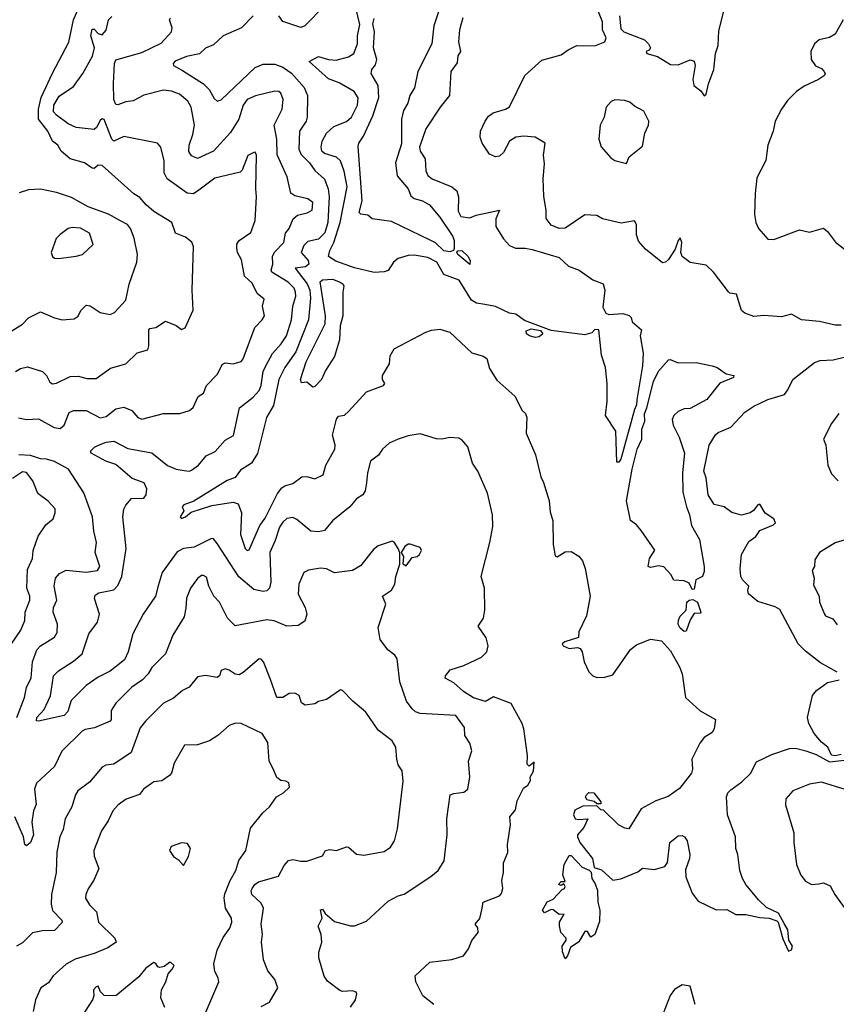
# Model space of a CAD drawing. Extents: x 1954678 to 2060275, y 904822 to 1016299.
# Tile 287 of 467: x 2006521 to 2010630, y 970052 to 975006. Entities that reach past the tile are written whole.
import ezdxf

# ---------------------------------------------------------------- set-up
doc = ezdxf.new("R2010")
doc.units = 0

msp = doc.modelspace()

# ---------------------------------------------------------------- linework, layer by layer
at = {"layer": '0CON20XD'}
for points in [[(2006499.2, 973235), (2006525, 973250.6), (2006559.7, 973259.7), (2006635.3, 973235.3), (2006655.5, 973215), (2006672, 973182), (2006685, 973173.6), (2006705, 973176.4), (2006775, 973210.8), (2006815, 973212.5), (2006860.9, 973200.9), (2006905, 973200.5), (2006977.7, 973252.3), (2007055, 973274.2), (2007111.2, 973328.8), (2007165.3, 973344.7), (2007171.1, 973365), (2007170, 973445), (2007175, 973452.5), (2007205, 973457.5), (2007255, 973488.8), (2007307.2, 973467.2), (2007335, 973446.7), (2007353.8, 973456.2), (2007393.6, 973545), (2007388.2, 973645), (2007395.4, 973865), (2007386, 973886), (2007355, 973912.1), (2007305, 973932), (2007285.7, 973985), (2007195, 974040.3), (2007157.1, 974075), (2007125, 974111.1), (2007095, 974130), (2006935, 974272.2), (2006915, 974273.6), (2006895, 974257.3), (2006885, 974258.8), (2006846.7, 974285), (2006774.3, 974305), (2006729.2, 974345), (2006712, 974375), (2006685.4, 974395.4), (2006661.5, 974445), (2006616, 974506), (2006614.4, 974555), (2006629.4, 974615), (2006685, 974737.3), (2006767.3, 974892.7), (2006791.1, 975005), (2006813.9, 975055)], [(2008053.8, 975075), (2007955.9, 974974.1), (2007935, 974966.7), (2007845, 974996), (2007824.4, 975025)], [(2008750.6, 975015), (2008734.2, 974955), (2008728.1, 974895), (2008738, 974845), (2008726, 974824), (2008721.2, 974788.8), (2008690, 974745), (2008684, 974625), (2008635.8, 974565), (2008565, 974456), (2008532.5, 974365), (2008535.6, 974345), (2008560.8, 974305), (2008564.7, 974245), (2008575, 974221.9), (2008596, 974205), (2008695, 974165.4), (2008720.6, 974145), (2008728.9, 974115), (2008727.5, 974042.5), (2008740.6, 974015), (2008785, 974008.4), (2008817.7, 974022.3), (2008935, 974047.5), (2008916.5, 974003.5), (2008915.8, 973965), (2008955, 973902.7), (2008985, 973870.3), (2009015, 973857), (2009065, 973856.6), (2009099.5, 973849.5), (2009235, 973809), (2009282.1, 973765), (2009336, 973746), (2009405, 973697.7), (2009456.3, 973676.3), (2009465.9, 973644.1), (2009455, 973560), (2009470, 973530), (2009485, 973522.5), (2009555, 973527.5), (2009587, 973517), (2009597, 973507), (2009602.5, 973485), (2009650, 973445), (2009643.3, 973415), (2009657.7, 973327.7), (2009654.8, 973264.8), (2009626.5, 973093.5), (2009625, 973067.5), (2009613.8, 973045), (2009545, 972793.8), (2009535, 972780), (2009525, 972780), (2009521.1, 972935), (2009468.9, 973015), (2009477.6, 973085), (2009477.1, 973175), (2009468.9, 973255), (2009448.7, 973318.7), (2009435, 973446), (2009415, 973446.7), (2009399.1, 973430.9), (2009365, 973419.4), (2009195, 973442), (2009061.7, 973491.7), (2009017.5, 973525), (2008985, 973529.2), (2008915, 973563.5), (2008862, 973572), (2008819.4, 973579.4), (2008794.1, 973594.1), (2008731.5, 973695), (2008654.1, 973724.1), (2008619.2, 973785), (2008575, 973809.6), (2008505, 973821.2), (2008475, 973820), (2008425, 973803.8), (2008402, 973785), (2008375, 973744.4), (2008355, 973737.3), (2008305, 973734.3), (2008205, 973757.6), (2008111.4, 973791.4), (2008075.2, 973815), (2008080.8, 973845), (2008101.4, 973885), (2008133.2, 973985), (2008169.2, 974165), (2008153.6, 974243.6), (2008134.7, 974295), (2008115, 974313.3), (2008055, 974333.2), (2008041.1, 974345), (2008037.1, 974365), (2008043.3, 974395), (2008064.7, 974435), (2008102.1, 974467.9), (2008165, 974493.5), (2008190.8, 974515), (2008220, 974575), (2008223, 974613), (2008203.3, 974645), (2008128.2, 974688.2), (2008075, 974707.9), (2007977.5, 974795), (2008025, 974820.3), (2008074.7, 974804.7), (2008112.7, 974802.7), (2008175, 974818.2), (2008201.5, 974835), (2008221.2, 974885), (2008221.2, 974925), (2008231.4, 974981.4), (2008212.7, 975065)], [(2008634.5, 975065.5), (2008603.9, 974975), (2008594.4, 974885), (2008524.4, 974745.6), (2008506.9, 974663.1), (2008484.3, 974625), (2008473.7, 974585), (2008451.2, 974548.8), (2008442, 974505), (2008441.8, 974381.8), (2008411.9, 974285), (2008420.9, 974220.9), (2008475.4, 974155), (2008489.1, 974119.1), (2008506, 974106), (2008547.5, 974095), (2008582.5, 974075), (2008635, 974012.5), (2008700, 973915), (2008707.5, 973895), (2008707.5, 973855), (2008703.3, 973845), (2008685, 973837.1), (2008655, 973842.5), (2008612.9, 973882.9), (2008586.5, 973896.5), (2008390.9, 973990.9), (2008295, 974003.3), (2008271.7, 974021.7), (2008237.9, 974027.9), (2008229.2, 974035), (2008244.7, 974095), (2008223, 974367), (2008226.7, 974385), (2008249.9, 974420.1), (2008298.4, 974521.6), (2008327.5, 974615), (2008325.2, 974675), (2008288.9, 974735), (2008292.2, 974755), (2008311.6, 974778.4), (2008318.4, 974805), (2008300.8, 974865), (2008306.5, 974945), (2008298.3, 974985), (2008305, 975011.6)], [(2010655, 973469.4), (2010625, 973468.7), (2010545, 973488.1), (2010455.3, 973495.3), (2010404.1, 973524.1), (2010355, 973510.8), (2010265, 973516.7), (2010215, 973512.9), (2010169.7, 973529.7), (2010152.9, 973542.9), (2010127.5, 973625), (2010095, 973630), (2010087, 973637), (2010012.5, 973735), (2009975, 973771.2), (2009895, 973783.3), (2009855, 973813.8), (2009848.1, 973835), (2009852.7, 973885), (2009845, 973907.5), (2009835, 973895.6), (2009818.8, 973851.2), (2009785, 973798.8), (2009770, 973785), (2009755, 973782.9), (2009670.5, 973850.5), (2009635, 973890.8), (2009625, 973922.5), (2009624.2, 973975), (2009615, 973993.3), (2009547.4, 973982.6), (2009453.5, 974003.5), (2009425, 974020), (2009365, 974024.6), (2009265, 973957.1), (2009235, 973955.6), (2009195, 973972.5), (2009170, 974005), (2009170.6, 974045), (2009158, 974118), (2009155.6, 974205.6), (2009161.3, 974281.3), (2009157.3, 974325), (2009164.1, 974384.1), (2009115, 974414), (2009055, 974420.6), (2009017.5, 974415), (2008985, 974393.8), (2008955, 974338), (2008935, 974318.8), (2008915, 974316), (2008885, 974330), (2008847.5, 974385), (2008837.5, 974415), (2008839.2, 974445), (2008862.5, 974495), (2008880.2, 974519.8), (2008902.6, 974537.4), (2008965, 974556), (2008985, 974568), (2009063.1, 974725), (2009147.6, 974802.4), (2009245, 974829.4), (2009280, 974855), (2009325, 974875.7), (2009415, 974873.8), (2009465.9, 974894.1), (2009471.2, 974915), (2009454.2, 974955), (2009454.2, 974995), (2009432.9, 975045)], [(2009538.8, 975025), (2009545, 974960), (2009560, 974945), (2009665, 974904.2), (2009685.6, 974885), (2009694.2, 974865), (2009687.8, 974852.2), (2009672.5, 974845), (2009676.7, 974835), (2009730, 974820), (2009795, 974780.8), (2009835, 974778.8), (2009895, 974803.3), (2009915, 974796.7), (2009920, 974775), (2009907.7, 974705), (2009912.7, 974675), (2009947.6, 974647.6), (2009965, 974623.3), (2009975, 974631.2), (2009986.3, 974683.7), (2010012.9, 974755), (2010022.5, 974835), (2010035.3, 974875.3), (2010039.4, 974950.6), (2010065.4, 975055)], [(2006955, 974953.8), (2006966.9, 975005), (2006985, 975022.7)], [(2007347.7, 972737.7), (2007375, 972733.5), (2007385, 972739.2), (2007420, 972765), (2007458.9, 972811.1), (2007505, 972832.5), (2007555, 972889.4), (2007596.7, 972913.3), (2007626.7, 973053.3), (2007695, 973106.2), (2007725, 973140.5), (2007735.7, 973165), (2007746.1, 973235), (2007759.3, 973265), (2007793.4, 973326.6), (2007836.8, 973375), (2007862.9, 973415), (2007888.6, 973495), (2007894.7, 973565), (2007910.3, 973615), (2007909.1, 973635), (2007901.5, 973655), (2007871.6, 973685), (2007788.9, 973735), (2007785.3, 973745), (2007793.6, 973775), (2007792.1, 973815), (2007803.1, 973836.9), (2007850, 973885), (2007858.4, 973931.6), (2007877.2, 973955), (2007896.9, 974003.1), (2007918.1, 974021.9), (2007966.8, 974033.2), (2007992.2, 974047.8), (2007995, 974086), (2007971.2, 974105), (2007905, 974120), (2007885, 974132.9), (2007866.2, 974215), (2007815.6, 974325.6), (2007814.2, 974405), (2007800.4, 974475), (2007841.1, 974555), (2007846.9, 974605), (2007835, 974635.6), (2007825, 974644.4), (2007805, 974646.9), (2007707.3, 974622.7), (2007665, 974603.8), (2007645, 974575.7), (2007622.8, 974505), (2007581.8, 974438.2), (2007495.6, 974345), (2007415, 974308.1), (2007385, 974320), (2007372.5, 974342.5), (2007373.8, 974375), (2007392.3, 974427.7), (2007400.8, 974475), (2007382.9, 974565), (2007366.2, 974596.2), (2007325, 974630.3), (2007285, 974646.6), (2007245, 974651.4), (2007145, 974626.9), (2007091.6, 974598.4), (2007055, 974592.8), (2007015, 974576.9), (2007005, 974579.3), (2006994.6, 974605), (2006992.4, 974685), (2006998.3, 974785), (2007005, 974804.4), (2007135, 974841.4), (2007231.7, 974888.3), (2007284.6, 974945), (2007287.7, 974965), (2007273.9, 975005), (2007278.9, 975015)], [(2007695.4, 975025), (2007636.5, 974965), (2007545, 974924.5), (2007495, 974879.4), (2007455, 974863.3), (2007426.2, 974833.8), (2007359.7, 974820.3), (2007302.7, 974797.3), (2007293.3, 974785), (2007294.6, 974774.6), (2007340.5, 974750.5), (2007445, 974683.5), (2007474.5, 974655), (2007498.6, 974608.6), (2007515, 974595.8), (2007535, 974602.5), (2007705, 974765.4), (2007745, 974782.5), (2007805, 974781.8), (2007845, 974767.4), (2007887.5, 974737.5), (2007952.2, 974665), (2007968.5, 974625), (2007967.8, 974515), (2007962.2, 974495), (2007928.7, 974445), (2007925, 974354), (2007937.2, 974327.2), (2007979.7, 974285), (2008005, 974247.7), (2008054.1, 974204.1), (2008072.6, 974155), (2008077.8, 974115), (2008070.5, 973985), (2008056.4, 973933.6), (2008025, 973901.7), (2007971, 973889), (2007950.7, 973869.3), (2007937, 973835), (2007971.8, 973795), (2007975.7, 973775), (2007958, 973762), (2007906, 973755), (2007967.6, 973677.6), (2007981, 973645), (2007984.5, 973605), (2007974, 973495), (2007910.5, 973335), (2007854.1, 973255.9), (2007825.2, 973195), (2007797.2, 973065), (2007763.2, 973005), (2007717.2, 972822.8), (2007687.5, 972775), (2007631.3, 972738.7), (2007605, 972702.3), (2007565, 972688), (2007396.6, 972583.4), (2007346.7, 972565), (2007337.5, 972555), (2007346.7, 972535), (2007328, 972505), (2007335, 972496.2), (2007355, 972503.6), (2007382.7, 972527.3), (2007488.1, 972561.9), (2007595, 972577.6), (2007620.1, 972570.1), (2007637.3, 972525), (2007630.9, 972415), (2007655, 972344.3), (2007665, 972335.5), (2007675, 972338.5), (2007728.6, 972461.4), (2007755, 972497.5), (2007818.7, 972621.3), (2007840.1, 972649.9), (2007855, 972660.7), (2007895, 972672.2), (2007940, 972705), (2007965, 972707.5), (2008005, 972695.6), (2008048, 972715), (2008060.8, 972765), (2008105.8, 972845), (2008107.9, 972865), (2008095.4, 972915), (2008114.2, 972995.8), (2008125, 973011.2), (2008155, 973015.8), (2008175.5, 973035), (2008265, 973132.7), (2008352, 973165), (2008357.5, 973175), (2008345.8, 973195), (2008345.8, 973215), (2008381.4, 973275), (2008384.5, 973315), (2008405, 973350), (2008565, 973434.2), (2008593.6, 973443.6), (2008635, 973448), (2008684.3, 973434.3), (2008795, 973330), (2008853, 973313), (2008870.8, 973300.8), (2008885, 973251.2), (2008922.2, 973192.2), (2009011.7, 973111.7), (2009049.3, 973039.3), (2009066.7, 973025), (2009073.3, 973005), (2009068.8, 972925), (2009117, 972817), (2009142.5, 972705), (2009157, 972677), (2009185.8, 972584.2)], [(2010664.6, 975005), (2010625, 974933.8), (2010595, 974916.2), (2010543.3, 974905), (2010520.8, 974885), (2010502, 974845), (2010504, 974805), (2010525, 974773.8), (2010555, 974760), (2010567.3, 974747.3), (2010573.8, 974735), (2010571.2, 974725), (2010541.2, 974705), (2010468.1, 974671.9), (2010429.4, 974645), (2010385, 974600), (2010355, 974556), (2010322.2, 974495), (2010312.9, 974445), (2010286, 974375), (2010275, 974297.5), (2010230.2, 974209.8), (2010221.7, 974131.7), (2010217.5, 974025), (2010225.8, 973985), (2010238, 973955), (2010285, 973902), (2010315, 973900), (2010445, 973948), (2010495, 973936), (2010565, 973956.2), (2010585, 973940), (2010626.1, 973886.1), (2010671.7, 973851.7)], [(2006515, 973003.1), (2006555.5, 972994.5), (2006615, 972996.7), (2006694, 972954), (2006725, 972948.2), (2006744.6, 972965), (2006770, 973030), (2006790.5, 973039.5), (2006855, 973038.7), (2006925, 973002.1), (2006955, 973009.6), (2007005, 973047.8), (2007045, 973055.5), (2007085, 973040), (2007115.8, 973005), (2007135, 972996.5), (2007245, 973024.1), (2007326.1, 973023.9), (2007375, 973039.7), (2007393.9, 973055), (2007419.3, 973110.7), (2007445, 973126), (2007461.1, 973165), (2007515, 973220), (2007531.9, 973255), (2007539.6, 973270.4), (2007555, 973278.5), (2007595, 973273.5), (2007635, 973286), (2007645, 973300), (2007703.1, 973456.9), (2007740.8, 973495), (2007752.2, 973515), (2007742.9, 973565), (2007750, 973600), (2007715, 973628), (2007690.7, 973680.7), (2007651.8, 973715), (2007637.5, 973797.5), (2007616.5, 973835), (2007612.4, 973857.6), (2007613.6, 973876.4), (2007624.3, 973895), (2007684.5, 973935), (2007705.4, 973995), (2007712.9, 974115), (2007708.2, 974155), (2007712, 974325), (2007705, 974338.8), (2007698.3, 974338.3), (2007667.9, 974322.1), (2007640.9, 974249.1), (2007630.7, 974239.3), (2007501.8, 974208.2), (2007422.5, 974147.5), (2007395, 974129.3), (2007362.6, 974132.6), (2007262.9, 974205), (2007248, 974235), (2007246.9, 974295), (2007230.8, 974365), (2007214.5, 974384.5), (2007045, 974417.3), (2006995, 974393.8), (2006985, 974405.5), (2006945, 974503.1), (2006935, 974506.9), (2006925, 974498.6), (2006906.6, 974463.4), (2006895, 974453.6), (2006805, 974463.8), (2006765, 974482.6), (2006705.3, 974525), (2006691.4, 974541.4), (2006693, 974575), (2006718.9, 974621.1), (2006790.9, 974669.1), (2006838.8, 974735), (2006887.5, 974822.5), (2006897.2, 974865), (2006879.1, 974925), (2006885, 974957.5), (2006895, 974958), (2006915, 974936), (2006935, 974930), (2006955, 974953.8)], [(2009575, 974282.5), (2009587.5, 974315), (2009655, 974370), (2009665.7, 974435), (2009685.5, 974475), (2009687.1, 974495), (2009661.2, 974545), (2009615, 974570), (2009590.9, 974590.9), (2009565, 974600), (2009515, 974601.9), (2009496.6, 974593.4), (2009472, 974565), (2009462, 974515), (2009441.1, 974475), (2009435.4, 974405), (2009446.9, 974366.9), (2009495, 974311.2), (2009515, 974296.7), (2009575, 974282.5)], [(2006445, 973418.6), (2006535.4, 973474.6), (2006565, 973506), (2006625, 973535.5), (2006695.4, 973505.4), (2006735, 973495.5), (2006795, 973501.4), (2006815, 973514), (2006827.9, 973542.1), (2006855, 973570), (2006875, 973566), (2006925, 973532.7), (2006975, 973523.3), (2006998, 973532), (2007055.3, 973594.7), (2007070.8, 973675), (2007110, 973785), (2007112.6, 973825), (2007096.6, 973906.6), (2007077.5, 973955), (2007062.7, 973975), (2007025, 973995.2), (2006966.8, 974026.8), (2006865.7, 974065), (2006780.7, 974110.7), (2006705, 974136.2), (2006625, 974152.5), (2006565, 974149.6), (2006517.5, 974135)], [(2006715, 973804.4), (2006805, 973815.6), (2006836, 973825), (2006890, 973875), (2006872.5, 973932.5), (2006826.2, 973956.2), (2006785, 973960), (2006763.8, 973955), (2006725, 973924.2), (2006704.5, 973905), (2006679.4, 973835), (2006685, 973814), (2006695.7, 973805.7), (2006715, 973804.4)], [(2008785, 973773.3), (2008726.2, 973825), (2008720, 973835), (2008725, 973842.5), (2008745, 973843.8), (2008775.5, 973815.5), (2008787.5, 973795), (2008785, 973773.3)], [(2007995, 973157.5), (2007965, 973182.5), (2007939.3, 973179.3), (2007934.4, 973195), (2007961.5, 973285), (2008058.4, 973475), (2008059, 973515), (2008033.1, 973686.9), (2008045, 973697.4), (2008095, 973700.8), (2008133.6, 973685), (2008148.9, 973675), (2008151.5, 973665), (2008146.4, 973635), (2008146.7, 973515), (2008133.8, 973465), (2008129.2, 973395), (2008105, 973310.8), (2008059.3, 973240.7), (2008038.8, 973195), (2008005, 973160), (2007995, 973157.5)], [(2009115, 973407.3), (2009086, 973415), (2009070.8, 973425), (2009070, 973440), (2009095, 973450.6), (2009141.2, 973441.2), (2009153.8, 973425), (2009135, 973410.9), (2009115, 973407.3)], [(2009905, 972138), (2009890.1, 972170.1), (2009865, 972182.7), (2009812, 972185), (2009796.7, 972215), (2009762.4, 972252.4), (2009735, 972257.1), (2009695, 972248.8), (2009683.9, 972253.9), (2009690, 972295), (2009717, 972337), (2009648.8, 972435), (2009623.8, 972465), (2009595, 972486.7), (2009574, 972585), (2009602.6, 972745), (2009627.8, 972845), (2009651.6, 972895), (2009650.5, 972945), (2009666.6, 972985), (2009665, 973023.3), (2009677.3, 973052.7), (2009710, 973185), (2009735, 973238.2), (2009785, 973294.2), (2009794.3, 973295.7), (2009835, 973279.4), (2009925, 973281.4), (2010005, 973264.4), (2010030.8, 973255), (2010075, 973223.3), (2010115, 973216.2), (2010113.3, 973205), (2010043.3, 973176.7), (2009978.8, 973095), (2009895, 973050), (2009865, 973047.3), (2009835, 973034.5), (2009812.7, 973015), (2009804.7, 972995), (2009809.3, 972965), (2009839.6, 972905), (2009865.3, 972825), (2009856.1, 972725), (2009858.2, 972628.2), (2009875.3, 972555), (2009891.8, 972515), (2009901.2, 972461.2), (2009941.2, 972391.2), (2009965.5, 972255), (2009965, 972230), (2009956, 972205), (2009922.5, 972187.5), (2009915, 972141.2), (2009905, 972138)], [(2010635, 971722.9), (2010549.9, 971769.9), (2010475, 971828), (2010437.5, 971865), (2010345, 972037.8), (2010321.5, 972051.5), (2010235, 972078.6), (2010187.3, 972117.3), (2010184.1, 972134.1), (2010189.2, 972155), (2010157.1, 972187.1), (2010149.3, 972205), (2010146, 972245), (2010153.3, 972315), (2010189.7, 972380.3), (2010225, 972405.6), (2010245, 972435.4), (2010313.8, 972465), (2010324, 972475), (2010316, 972495), (2010272.2, 972522.2), (2010245, 972567.5), (2010235, 972564), (2010214, 972536), (2010196, 972524), (2010152.7, 972512.7), (2010105, 972525.8), (2010065, 972555.5), (2010015, 972566.7), (2009985.5, 972615), (2009975, 972700), (2009962.5, 972735), (2009990.8, 972865), (2010022.3, 972917.7), (2010035, 972928.5), (2010099.2, 972955), (2010169.2, 973030.8), (2010215, 973060.9), (2010286, 973095), (2010369.4, 973120.6), (2010386.8, 973143.2), (2010411.1, 973195), (2010519.7, 973280.3), (2010549.5, 973290.5), (2010615, 973294), (2010705, 973316.4)], [(2010643.3, 973025), (2010605, 972973.3), (2010566, 972895), (2010578, 972865), (2010588, 972765), (2010605, 972720), (2010638.8, 972685)], [(2008605, 970050.5), (2008548.8, 970095), (2008513.3, 970165), (2008510, 970195), (2008585, 970264), (2008695, 970276.5), (2008753.3, 970295), (2008779.7, 970330.3), (2008795, 970372.5), (2008827.3, 970412.7), (2008825.8, 970435.8), (2008812.5, 970455), (2008835.9, 970484.1), (2008846.7, 970526.7), (2008853.3, 970565), (2008935, 970597.1), (2008945, 970610), (2008951.1, 970635), (2008946.9, 970675), (2008955.5, 970715), (2008955.7, 970764.3), (2008976.9, 970815), (2008975.7, 970855), (2008990.8, 970955), (2008987.5, 970995), (2009015, 971030), (2009024, 971075), (2009055, 971140), (2009077.5, 971155), (2009091.7, 971178.3), (2009090, 971195), (2009106.2, 971225), (2009110, 971270), (2009085, 971250), (2009075, 971260), (2009076.1, 971303.9), (2009057.8, 971437.8), (2009049.2, 971465), (2008994.4, 971564.4), (2008905, 971598.1), (2008865, 971575.7), (2008805, 971593.3), (2008754, 971625), (2008705, 971670), (2008662.3, 971692.3), (2008663.8, 971705), (2008686.7, 971735), (2008755, 971756.8), (2008845, 971798), (2008870.8, 971825), (2008878.1, 971855), (2008867.5, 971895), (2008828, 971955), (2008854.3, 971995), (2008862, 972035), (2008860.4, 972145), (2008842.1, 972205), (2008886.9, 972375), (2008900.8, 972455), (2008899.4, 972515), (2008875, 972623.3), (2008825.7, 972735), (2008800, 972775), (2008775, 972856.7), (2008745, 972891.2), (2008729.7, 972899.7), (2008685, 972903.1), (2008645.6, 972894.4), (2008617.5, 972897.5), (2008535, 972922.5), (2008475, 972911.8), (2008425, 972895.3), (2008380, 972875), (2008346.9, 972845), (2008326.9, 972815), (2008286, 972785), (2008270, 972725), (2008265.7, 972675), (2008258.9, 972635), (2008246.7, 972615), (2008215.4, 972594.6), (2008181.4, 972555), (2008095, 972484.2), (2008054, 972435), (2008025, 972429.3), (2007985, 972431.8), (2007915, 972491.8), (2007895, 972501.8), (2007865, 972495.4), (2007845, 972478.2), (2007827.2, 972452.8), (2007805.9, 972385), (2007778.6, 972325), (2007783.5, 972176.5), (2007777.1, 972145), (2007765, 972131.8), (2007745, 972129.5), (2007699.3, 972139.3), (2007622.5, 972202.5), (2007515, 972370.8), (2007495, 972394), (2007485, 972396.2), (2007398.9, 972351.1), (2007345, 972344.7), (2007312.3, 972327.7), (2007236.8, 972225), (2007217.8, 972157.8), (2007204.3, 972105.7), (2007142.3, 972015), (2007089.6, 971915), (2007067.1, 971825), (2007048.2, 971785), (2006975, 971728.4), (2006915, 971697), (2006854.8, 971655.2), (2006780, 971580), (2006762.5, 971525), (2006744.4, 971505), (2006615, 971475.6), (2006605, 971477.5), (2006606.4, 971495), (2006643.1, 971535), (2006675.7, 971604.3), (2006690, 971705), (2006715, 971729.2), (2006791.5, 971778.5), (2006835, 971815.6), (2006868.8, 971915), (2006912.1, 971975), (2006922.2, 972015), (2006897.3, 972092.7), (2006900.3, 972109.7), (2006918.3, 972121.7), (2006995, 972136.5), (2007015, 972158.6), (2007034, 972205), (2007055.8, 972345), (2007040, 972505), (2007045, 972542.5), (2007055, 972563.3), (2007083.9, 972596.1), (2007145, 972598), (2007156.9, 972615), (2007160.9, 972645), (2007146.7, 972675), (2007086.8, 972696.8), (2007005, 972767.3), (2006954.7, 972784.7), (2006880, 972825), (2006877.5, 972835), (2006896.7, 972855), (2006916.7, 972865), (2006955, 972879.6), (2006995, 972884.5), (2007065, 972847.6), (2007185, 972826.1), (2007265, 972763.1), (2007308, 972745), (2007347.7, 972737.7)], [(2006505.8, 971495), (2006544.7, 971595), (2006554.1, 971645), (2006578.3, 971695), (2006585.2, 971774.8), (2006607.6, 971835), (2006624.8, 971855.2), (2006695, 971898.8), (2006708.3, 971921.7), (2006710, 971965), (2006688.5, 972025), (2006691.1, 972048.9), (2006707.3, 972085), (2006693.5, 972155), (2006701.3, 972195), (2006721, 972219), (2006755, 972236.9), (2006855, 972225.9), (2006912, 972235), (2006923.8, 972255), (2006900.4, 972325), (2006907.3, 972375), (2006893.1, 972433.1), (2006886.5, 972505), (2006843.9, 972625), (2006765.4, 972745), (2006695, 972783.6), (2006655, 972793.8), (2006625, 972796.8), (2006575, 972813.5), (2006516.2, 972816.2)], [(2006479.5, 971865), (2006526.5, 971935), (2006546.8, 971983.2), (2006548.2, 972025), (2006572.1, 972085), (2006570.9, 972105), (2006555.9, 972145), (2006559.8, 972240.2), (2006584.5, 972295), (2006587.5, 972335), (2006612.8, 972407.2), (2006652.9, 972465), (2006688.6, 972495), (2006699.4, 972525), (2006699.4, 972545), (2006663.7, 972583.7), (2006612.4, 972622.4), (2006586.9, 972685), (2006555, 972726.8), (2006535, 972731.6), (2006485, 972696.5)], [(2009185.8, 972584.2), (2009189.7, 972529.7), (2009203.9, 972483.9), (2009204.7, 972364.7), (2009215, 972307.5), (2009225, 972303.3), (2009265, 972328), (2009295, 972330), (2009335, 972306), (2009352.4, 972282.4), (2009366.9, 972245), (2009391.2, 972105), (2009373.1, 972006.9), (2009334, 971925), (2009332, 971898), (2009264.5, 971875.5), (2009251.2, 971865), (2009256, 971855), (2009285, 971842.1), (2009327.3, 971847.3), (2009341.7, 971841.7), (2009351.1, 971825), (2009361.1, 971775), (2009384.5, 971724.5), (2009404, 971705), (2009425, 971696.5), (2009465, 971697.3), (2009505, 971709.2), (2009595, 971836.5), (2009625, 971859.6), (2009695, 971888.8), (2009749.7, 971879.7), (2009795, 971830), (2009840.2, 971750.2), (2009853.9, 971715), (2009871.4, 971595), (2009945, 971528), (2010022.5, 971485), (2010015, 971437.5), (2010005, 971420), (2009965.6, 971394.4), (2009942.7, 971365), (2009903.1, 971285), (2009905.8, 971235), (2009900.8, 971215), (2009841.7, 971138.3), (2009783.4, 971096.6), (2009722, 971075), (2009648, 971035), (2009585.4, 970934.6), (2009565, 970937.3), (2009534.1, 970954.1), (2009458.3, 971028.3), (2009445, 971030), (2009425, 971050), (2009355, 971048), (2009315, 971028), (2009308.1, 971005), (2009315.6, 970985.6), (2009335, 970981.1), (2009380, 970985), (2009359.3, 970940.7), (2009327.5, 970905), (2009326.9, 970895), (2009338.9, 970865), (2009402.5, 970785), (2009410.7, 970740.7), (2009448.3, 970728.3), (2009505, 970677.1), (2009545, 970682.5), (2009631.2, 970718.8), (2009655, 970737.5), (2009715, 970730), (2009767.5, 970745), (2009780, 970765), (2009791.4, 970865), (2009835, 970898.8), (2009855, 970901.2), (2009866.2, 970895), (2009879.2, 970875), (2009893.1, 970805), (2009891.8, 970785), (2009871.3, 970728.7), (2009872.6, 970692.6), (2009905, 970611.2), (2009935, 970570.8), (2010025, 970526.2), (2010079.3, 970529.3), (2010125, 970504.2), (2010175, 970503.3), (2010245, 970488.1), (2010292.5, 970485), (2010331.1, 970471.1), (2010338.2, 970465), (2010360.9, 970380.9), (2010388.7, 970318.7), (2010404.7, 970325.3), (2010408.9, 970345), (2010390.5, 970375), (2010386.6, 970426.6), (2010368, 970458), (2010339.7, 970509.7), (2010279.3, 970539.3), (2010237.7, 970577.7), (2010174.2, 970655), (2010158.1, 970685), (2010144.4, 970725), (2010134.3, 970805), (2010124.4, 970835), (2010123.3, 970895), (2010083.1, 971005), (2010078.2, 971095), (2010084.7, 971115.3), (2010098.4, 971131.6), (2010155, 971171.4), (2010197.6, 971212.4), (2010228.5, 971271.5), (2010305, 971308.8), (2010395, 971339.6), (2010425, 971340), (2010477, 971327), (2010528.6, 971308.6), (2010595, 971271.3), (2010670.7, 971279.3)], [(2008185, 970037.5), (2008211.2, 970075), (2008216.7, 970105), (2008213.3, 970113.3), (2008195, 970120), (2008145, 970116.7), (2008131.7, 970121.7), (2008068.7, 970168.7), (2008052.7, 970192.7), (2008026.7, 970285), (2008025.8, 970314.2), (2008040.8, 970365), (2008037.9, 970402.1), (2008022.7, 970445), (2008042.7, 970485), (2008035, 970527.5), (2008045, 970530), (2008058.2, 970508.2), (2008105, 970468.2), (2008185, 970446.7), (2008205, 970446.9), (2008265, 970469.2), (2008375, 970570.8), (2008425, 970597.5), (2008455, 970606.2), (2008590, 970695), (2008625.6, 970724.4), (2008656.9, 970773.1), (2008671.9, 970905), (2008669.4, 970985), (2008686.9, 971105), (2008705, 971112.7), (2008755, 971118.4), (2008776.4, 971135), (2008786.1, 971196.1), (2008778.6, 971275), (2008796.4, 971326.4), (2008785.4, 971365.4), (2008760.6, 971405), (2008759.2, 971445), (2008715.8, 971505), (2008535.5, 971515.5), (2008513, 971523), (2008495, 971538.6), (2008467.5, 971577.5), (2008433.8, 971673.8), (2008420.2, 971790.2), (2008408.3, 971808.3), (2008373.8, 971835), (2008335, 971886.7), (2008325, 971947.5), (2008362.3, 972065), (2008345.7, 972105), (2008390.9, 972135), (2008408.8, 972165), (2008413.6, 972205), (2008434.1, 972265.9), (2008433.6, 972323.6), (2008424.4, 972345), (2008405, 972376.2), (2008395, 972382), (2008325, 972358.6), (2008300.7, 972339.3), (2008235, 972257.1), (2008195, 972233.8), (2008105, 972222.9), (2008065, 972242.5), (2008035, 972245.6), (2007974.4, 972235.6), (2007951.2, 972225), (2007925.6, 972165), (2007921.4, 972115), (2007957.8, 972047.8), (2007965.5, 972014.5), (2007955, 971980), (2007921.7, 971958.3), (2007865, 971954.7), (2007801.2, 971981.2), (2007763.8, 971986.2), (2007605, 971955.8), (2007565.5, 971995), (2007525.5, 972075), (2007496.7, 972105), (2007471.5, 972155), (2007461.1, 972201.1), (2007445, 972210), (2007435, 972209.4), (2007415, 972194.4), (2007380, 972145), (2007359.2, 972095), (2007356.5, 972045), (2007348.2, 972001.8), (2007291.1, 971908.9), (2007254.5, 971815), (2007185, 971747.1), (2007166.7, 971715), (2007137.8, 971685), (2007085, 971646.7), (2007005, 971566.9), (2006980.8, 971529.2), (2006980.5, 971485), (2006975, 971475.8), (2006897.6, 971442.4), (2006850, 971435), (2006835, 971426.5), (2006732.9, 971325), (2006695, 971248), (2006604.3, 971165), (2006594.5, 971135), (2006603.1, 971056.9), (2006590, 971025), (2006581.2, 970968.8), (2006590.8, 970905), (2006575, 970865.8), (2006555, 970848.8), (2006546, 970856), (2006539.5, 970895), (2006496.2, 970995)], [(2008465, 972257.5), (2008495, 972300), (2008520, 972305), (2008532.5, 972315), (2008542.5, 972335), (2008535, 972350), (2008485, 972366.7), (2008475, 972366.7), (2008458.8, 972355), (2008440, 972325), (2008452.5, 972305), (2008448.3, 972268.3), (2008465, 972257.5)], [(2010675, 972388.9), (2010624.1, 972374.1), (2010545, 972325.8), (2010522.3, 972287.7), (2010520, 972255), (2010508.8, 972235), (2010518, 972195), (2010515, 972160), (2010544, 972105), (2010546, 972075), (2010570, 972015), (2010576.4, 972006.4), (2010611.7, 971991.7), (2010635, 971960.8)], [(2009865, 971927.8), (2009843.6, 971945), (2009834.3, 971964.3), (2009836, 971985), (2009845, 972004.3), (2009874.6, 972035), (2009878, 972075), (2009890, 972085), (2009908.1, 972088.1), (2009931.9, 972075), (2009947.5, 972025), (2009945, 972020), (2009915, 972018.8), (2009895, 971986.2), (2009875, 971929.2), (2009865, 971927.8)], [(2007735, 970040), (2007777.3, 970062.7), (2007819.2, 970135), (2007805, 970176.7), (2007769.5, 970219.5), (2007746.7, 970275), (2007736.7, 970365), (2007743.1, 970405), (2007736.5, 970455), (2007747.5, 970535), (2007735, 970560), (2007689.4, 970605), (2007685.7, 970625), (2007690, 970635), (2007703.1, 970655), (2007722.1, 970667.9), (2007823, 970697), (2007850.6, 970749.4), (2007872.5, 970775), (2007895, 970780), (2007935, 970771.4), (2007965, 970772.2), (2008045, 970798), (2008058.8, 970825), (2008079.7, 970830.3), (2008115, 970825.7), (2008165, 970844), (2008175, 970842.5), (2008215, 970807.1), (2008251.7, 970801.7), (2008355, 970820.6), (2008387.1, 970842.9), (2008407.3, 970875), (2008422.5, 970935), (2008450, 971175), (2008445.7, 971225.7), (2008425, 971256.7), (2008418.2, 971285), (2008414, 971345), (2008395, 971377.1), (2008325, 971431.2), (2008261.7, 971521.7), (2008196.2, 971576.2), (2008145, 971631.2), (2008135, 971633.3), (2008064.4, 971585.6), (2008025, 971575.8), (2008005, 971563.8), (2007957, 971557), (2007939.3, 971569.3), (2007926.2, 971605), (2007905, 971617.8), (2007876.7, 971615), (2007844.2, 971595.8), (2007815, 971596), (2007783.4, 971686.6), (2007747.1, 971775), (2007735, 971788), (2007725, 971789.2), (2007645, 971720.6), (2007625, 971710), (2007605, 971712.9), (2007575, 971733.1), (2007555, 971738.9), (2007535, 971730.8), (2007525.4, 971704.6), (2007515, 971695.7), (2007455, 971706), (2007415, 971699.4), (2007373, 971647), (2007339.8, 971630.2), (2007295, 971591.5), (2007245, 971566.5), (2007153.4, 971476.6), (2007127.3, 971442.7), (2007081.6, 971318.4), (2006995, 971260.5), (2006954.6, 971255.4), (2006935, 971245.6), (2006871.4, 971168.6), (2006812.9, 971125), (2006800.6, 971105), (2006782.5, 971045), (2006750, 970985), (2006739.2, 970930.8), (2006723.1, 970895), (2006707.8, 970817.8), (2006703.9, 970715), (2006681.1, 970605), (2006679.6, 970555), (2006685, 970524.3), (2006732.5, 970475), (2006735, 970463.3), (2006696.3, 970423.7), (2006635, 970420.9), (2006585, 970410.8), (2006535, 970361.4), (2006505, 970343.8)], [(2010655, 971307.9), (2010625, 971301.4), (2010605.8, 971305.8), (2010587.5, 971345), (2010555, 971371.3), (2010519.4, 971415), (2010490.9, 971465), (2010484.6, 971495), (2010510.7, 971605), (2010529.9, 971630.1), (2010585, 971670.5), (2010645, 971684.4)], [(2007457.4, 970012.6), (2007522.7, 970165), (2007519.6, 970185), (2007502.5, 970217.5), (2007497.5, 970255), (2007515, 970323.3), (2007545, 970388), (2007577.8, 970435), (2007588.9, 970465), (2007585.6, 970485), (2007556.2, 970535), (2007549.1, 970585), (2007552.7, 970607.3), (2007579.4, 970675), (2007608.1, 970725), (2007622.5, 970775), (2007658.2, 970825), (2007682.6, 970937.4), (2007744.4, 971015.6), (2007777.5, 971045), (2007812.5, 971095), (2007847.5, 971115), (2007877.5, 971145), (2007875, 971166.7), (2007860, 971175), (2007835, 971177.5), (2007815, 971193.3), (2007796.7, 971236.7), (2007775.6, 971275.6), (2007769.3, 971369.3), (2007740, 971415), (2007635, 971464.3), (2007605.7, 971465.7), (2007575, 971454.4), (2007518, 971405), (2007475, 971376.9), (2007415, 971357.1), (2007350, 971355), (2007298.6, 971265), (2007283.8, 971215), (2007275, 971203.3), (2007235, 971176.7), (2007195, 971170.8), (2007144.3, 971135), (2007122.9, 971107.1), (2007056.7, 971083.3), (2007015.3, 971054.7), (2006989.5, 971025), (2006966.2, 970975), (2006932.7, 970925), (2006894.4, 970825), (2006895, 970797.5), (2006918.8, 970735), (2006894.2, 970675.8), (2006865, 970632.5), (2006854, 970604), (2006852, 970585), (2006872.1, 970552.1), (2006906.4, 970516.4), (2006916.7, 970465), (2007000, 970385), (2007006.2, 970363.8), (2006963.8, 970335), (2006895, 970307.4), (2006800.5, 970279.5), (2006755, 970253.1), (2006688.9, 970195), (2006665, 970159.4), (2006627.5, 970135), (2006600.8, 970075), (2006588.5, 970015)], [(2010675, 971133.1), (2010555, 971168.8), (2010495, 971160), (2010411.2, 971125), (2010376.2, 971085), (2010374, 971055), (2010415.7, 970915), (2010415.8, 970865), (2010430.4, 970755), (2010451.7, 970701.7), (2010475, 970671.2), (2010505, 970654.7), (2010541.8, 970658.2), (2010565, 970662.9), (2010598.3, 970648.3), (2010621.9, 970605), (2010686.9, 970515)], [(2009445, 971060), (2009425, 971060), (2009411.7, 971071.7), (2009375, 971080), (2009367.5, 971095), (2009372.5, 971105), (2009385, 971116.7), (2009410, 971115), (2009445, 971070), (2009445, 971060)], [(2007345, 970750), (2007370.8, 970795), (2007380, 970835), (2007365, 970860), (2007335, 970863.8), (2007282.5, 970845), (2007273.6, 970826.4), (2007293.8, 970795), (2007319.1, 970779.1), (2007345, 970750)], [(2009265, 970280), (2009252.5, 970315), (2009250, 970345), (2009270, 970375), (2009270, 970385), (2009243, 970413), (2009236.4, 970446.4), (2009236.7, 970465), (2009260, 970505), (2009235, 970503.8), (2009205, 970526.9), (2009195, 970528.1), (2009161.2, 970511.2), (2009150.8, 970525), (2009175, 970567.5), (2009205, 970580), (2009250, 970630), (2009262.5, 970635), (2009266.2, 970645), (2009258.3, 970658.3), (2009245, 970650), (2009232.5, 970655), (2009245, 970670), (2009265, 970670), (2009253.8, 970703.8), (2009260, 970755), (2009285, 970800), (2009295, 970800.8), (2009351.7, 970741.7), (2009386.6, 970726.6), (2009396.1, 970716.1), (2009399.6, 970685), (2009417.1, 970657.1), (2009427.5, 970625), (2009429.2, 970565), (2009439.2, 970525), (2009437.7, 970467.7), (2009415, 970402.5), (2009395, 970390), (2009378.3, 970418.3), (2009365, 970417.5), (2009333.9, 970366.1), (2009291.7, 970338.3), (2009277.5, 970295), (2009265, 970280)], [(2007251.2, 970035), (2007230, 970085), (2007233.8, 970125), (2007256.7, 970165), (2007267.5, 970205), (2007288.3, 970228.3), (2007297.5, 970247.5), (2007281.7, 970261.7), (2007275, 970262.5), (2007248, 970242), (2007225, 970237.5), (2007215, 970240), (2007205, 970257.5), (2007195, 970262.5), (2007155, 970233.8), (2007119.6, 970190.4), (2007005, 970094.3), (2006945, 970096.7), (2006926.7, 970115), (2006915, 970142.5), (2006905, 970138.8), (2006892, 970125), (2006893.3, 970095), (2006886.2, 970075), (2006810, 969955)], [(2009920.3, 970050.3), (2009895, 970142.5), (2009855, 970150), (2009815, 970126.7), (2009793.2, 970096.8), (2009758, 970005)]]:
    msp.add_lwpolyline(points, dxfattribs=at)

doc.saveas('drawing.dxf')
